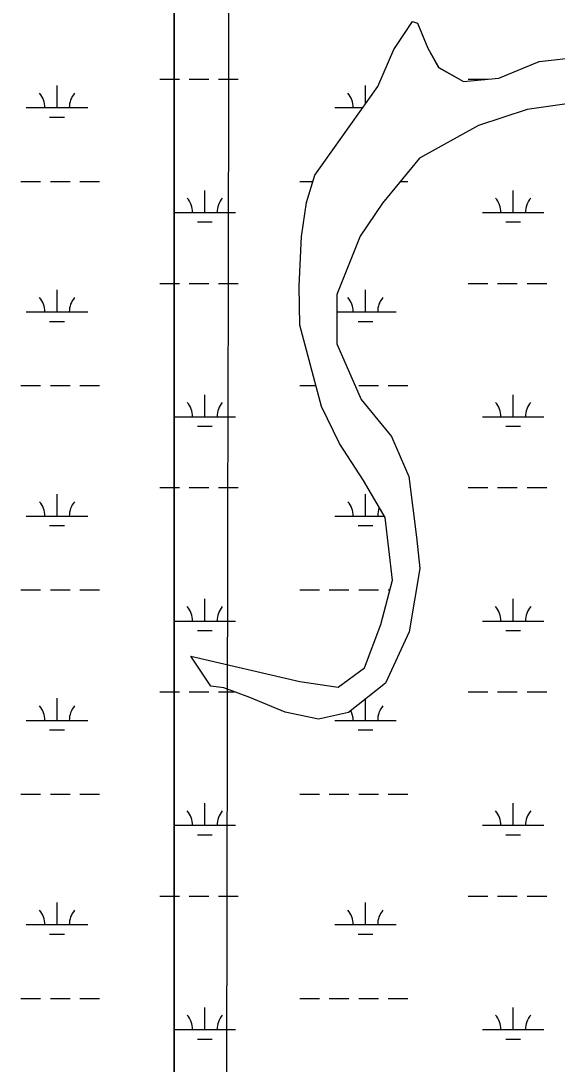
# Model space of a CAD drawing. Extents: x 3177185 to 3215018, y 812988 to 838321.
# Drawn here: x 3207225 to 3208098, y 832749 to 834448 of the extents above; entities that cross this region are included whole.
import ezdxf

# ---------------------------------------------------------------- set-up
doc = ezdxf.new("R2010")
doc.units = 0
for name, color, linetype in [('V-GRID-MAJR', 7, 'Continuous'), ('V-SITE-VEGE', 7, 'Continuous'), ('V-WETL-SWMP', 7, 'Continuous')]:
    doc.layers.add(name, color=color, linetype=linetype)

msp = doc.modelspace()

# ---------------------------------------------------------------- linework, layer by layer
at = {"layer": 'V-GRID-MAJR'}
msp.add_spline([(3207531.376, 818338.329), (3207543.717, 824398.669), (3207556.061, 830460.951), (3207568.406, 836523.273), (3207568.41, 836525.176)], degree=3, dxfattribs=at)
at = {"layer": 'V-SITE-VEGE'}
for p, q in [((3207832.505, 834401.582), (3207862.611, 834447.464)), ((3207862.611, 834447.464), (3207870.948, 834444.357)), ((3207870.948, 834444.357), (3207887.693, 834403.7780000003)), ((3207806.594, 834341.1290000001), (3207832.505, 834401.582)), ((3207887.693, 834403.7780000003), (3207905.457, 834372.572)), ((3208068.933, 834382.278), (3208173.045, 834393.9450000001)), ((3207905.457, 834372.572), (3207946.1180000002, 834349.745)), ((3208003.382, 834355.068), (3208068.933, 834382.278)), ((3207946.1180000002, 834349.745), (3208003.382, 834355.068)), ((3207703.793, 834197.2140000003), (3207806.594, 834341.1290000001)), ((3208226.285, 834329.491), (3208049.305, 834304.1360000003)), ((3208049.305, 834304.1360000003), (3207970.217, 834277.9430000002)), ((3207970.217, 834277.9430000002), (3207874.518, 834224.637)), ((3207874.518, 834224.637), (3207814.27, 834151.62)), ((3207690.347, 834152.408), (3207703.793, 834197.2140000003)), ((3207682.129, 834097.2000000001), (3207690.347, 834152.408)), ((3207814.27, 834151.62), (3207777.932, 834097.395)), ((3207678.127, 834015.969), (3207682.129, 834097.2000000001)), ((3207777.932, 834097.395), (3207739.598, 834002.554)), ((3207679.301, 833952.446), (3207678.127, 834015.969)), ((3207739.598, 834002.554), (3207739.7600000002, 833922.3690000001)), ((3207714.975, 833820.2660000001), (3207679.301, 833952.446)), ((3207739.7600000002, 833922.3690000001), (3207779.515, 833831.851)), ((3207779.515, 833831.851), (3207828.579, 833771.5540000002)), ((3207744.255, 833759.9300000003), (3207714.975, 833820.2660000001)), ((3207782.909, 833699.608), (3207744.255, 833759.9300000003)), ((3207828.579, 833771.5540000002), (3207856.8310000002, 833706.006)), ((3207818.438, 833639.282), (3207782.909, 833699.608)), ((3207856.8310000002, 833706.006), (3207869.529, 833607.104)), ((3207830.1010000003, 833537.253), (3207818.438, 833639.282)), ((3207869.529, 833607.104), (3207874.84, 833556.086)), ((3207874.84, 833556.086), (3207857.348, 833452.957)), ((3207811.501, 833465.3620000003), (3207830.1010000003, 833537.253)), ((3207784.572, 833394.493), (3207811.501, 833465.3620000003)), ((3207857.348, 833452.957), (3207818.986, 833369.571)), ((3207534.708, 833364.8250000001), (3207502.325, 833413.7050000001)), ((3207502.325, 833413.7050000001), (3207679.44, 833372.411)), ((3207741.941, 833363.166), (3207784.572, 833394.493)), ((3207679.44, 833372.411), (3207741.941, 833363.166)), ((3207818.986, 833369.571), (3207758.685, 833321.547)), ((3207555.54, 833361.743), (3207534.708, 833364.8250000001)), ((3207598.267, 833346.211), (3207555.54, 833361.743)), ((3207655.591, 833322.376), (3207598.267, 833346.211)), ((3207709.765, 833311.033), (3207655.591, 833322.376)), ((3207758.685, 833321.547), (3207709.765, 833311.033))]:
    msp.add_line(p, q, dxfattribs=at)
at = {"layer": 'V-WETL-SWMP'}
for p, q in [((3207474.751467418, 831806.8504010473), (3207474.765661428, 836525.3934270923)), ((3207474.7573159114, 836525.3934465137), (3207474.756848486, 831806.8462542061)), ((3207832.5060656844, 834401.5802120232), (3207862.6110663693, 834447.4612108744)), ((3207862.6110663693, 834447.4612108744), (3207870.9490661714, 834444.3542112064)), ((3207870.9490661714, 834444.3542112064), (3207887.6930649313, 834403.7752132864)), ((3207806.5950645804, 834341.1292138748), (3207832.5060656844, 834401.5802120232)), ((3207887.6930649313, 834403.7752132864), (3207905.460063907, 834372.5712150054)), ((3208068.933061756, 834382.2762186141), (3208173.04506052, 834393.9432206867)), ((3207905.460063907, 834372.5712150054), (3207946.1190627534, 834349.7442169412)), ((3208003.3830620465, 834355.0672181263), (3208068.933061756, 834382.2762186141)), ((3207451.3460658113, 834353.3764092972), (3207474.7591277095, 834353.3764092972)), ((3207474.757100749, 834353.3760698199), (3207483.360611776, 834353.3760698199)), ((3207499.3606116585, 834353.3760698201), (3207531.360611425, 834353.3760698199)), ((3207547.3606113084, 834353.3760698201), (3207579.3606110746, 834353.3760698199)), ((3207946.119062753, 834349.7442169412), (3208003.3830620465, 834355.0672181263)), ((3207953.2686083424, 834353.3760698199), (3207985.1899578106, 834353.3760698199)), ((3207284.282184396, 834306.9464466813), (3207284.282257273, 834342.9464176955)), ((3207703.7940625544, 834197.2122172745), (3207806.595064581, 834341.1292138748)), ((3207786.2046085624, 834312.5834494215), (3207786.2046093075, 834342.9460700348)), ((3208226.2850833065, 834329.4881824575), (3208049.306085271, 834304.1351791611)), ((3207234.282248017, 834306.9464466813), (3207334.2821207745, 834306.946446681)), ((3207736.2046087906, 834306.9460707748), (3207782.177786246, 834306.9460707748)), ((3208049.306085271, 834304.1351791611), (3207970.2170857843, 834277.9391782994)), ((3207272.2821684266, 834291.5154591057), (3207296.2821378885, 834291.515459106)), ((3207970.2170857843, 834277.9391782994), (3207874.520085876, 834224.635178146)), ((3207874.520085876, 834224.635178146), (3207814.271072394, 834151.6182007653)), ((3207225.4380162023, 834186.8755433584), (3207257.437975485, 834186.8755433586)), ((3207273.437955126, 834186.8755433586), (3207305.4379144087, 834186.8755433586)), ((3207321.43789405, 834186.8755433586), (3207353.4378533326, 834186.8755433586)), ((3207679.3606062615, 834186.8750732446), (3207700.6919500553, 834186.8750732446)), ((3207690.3480616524, 834152.4062187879), (3207703.7940625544, 834197.2122172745)), ((3207843.3628242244, 834186.8750732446), (3207855.3606049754, 834186.8750732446)), ((3207524.768606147, 834136.1330742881), (3207524.7686070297, 834172.1330735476)), ((3208026.6766024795, 834136.1330742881), (3208026.676603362, 834172.1330735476)), ((3207682.1290604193, 834097.1982208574), (3207690.3480616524, 834152.4062187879)), ((3207814.271072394, 834151.6182007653), (3207777.934071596, 834097.3932021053)), ((3207474.7535962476, 834136.1335842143), (3207474.7584742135, 834136.1335842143)), ((3207474.7686065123, 834136.1330742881), (3207574.7686057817, 834136.1330742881)), ((3207976.6766028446, 834136.1330742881), (3208076.676602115, 834136.1330742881)), ((3207512.768605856, 834120.7020746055), (3207536.7686056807, 834120.7020746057)), ((3208014.676602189, 834120.7020746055), (3208038.6766020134, 834120.7020746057)), ((3207678.1290584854, 834015.964224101), (3207682.1290604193, 834097.1982208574)), ((3207777.934071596, 834097.3932021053), (3207739.5970698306, 834002.5522050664)), ((3207451.345392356, 834020.7016771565), (3207474.758126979, 834020.7016771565)), ((3207474.7570677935, 834020.7010766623), (3207483.36060362, 834020.7010766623)), ((3207499.3606035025, 834020.7010766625), (3207531.3606032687, 834020.7010766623)), ((3207547.3606031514, 834020.7010766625), (3207579.3606029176, 834020.7010766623)), ((3207679.300056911, 833952.4442267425), (3207678.1290584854, 834015.964224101)), ((3207953.268600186, 834020.7010766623), (3207985.268599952, 834020.7010766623)), ((3208001.2685998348, 834020.7010766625), (3208033.2685996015, 834020.7010766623)), ((3208049.2685994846, 834020.7010766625), (3208081.268599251, 834020.7010766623)), ((3207284.2815109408, 833974.2717145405), (3207284.281583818, 834010.2716855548)), ((3207739.5970698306, 834002.5522050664), (3207739.7600678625, 833922.3672083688)), ((3207786.2046002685, 833974.2710776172), (3207786.2046011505, 834010.2710768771)), ((3207234.281574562, 833974.2717145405), (3207334.2814473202, 833974.2717145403)), ((3207739.6545589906, 833974.2710776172), (3207836.2045999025, 833974.271077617)), ((3207272.281494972, 833958.840726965), (3207296.2814644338, 833958.8407269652)), ((3207714.9760531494, 833820.2642330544), (3207679.300056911, 833952.4442267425)), ((3207774.2045999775, 833958.8400779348), (3207798.204599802, 833958.840077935)), ((3207739.7600678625, 833922.3672083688), (3207779.516065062, 833831.850213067)), ((3207225.4373427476, 833854.2008112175), (3207257.4373020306, 833854.2008112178)), ((3207273.4372816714, 833854.2008112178), (3207305.4372409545, 833854.2008112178)), ((3207321.4372205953, 833854.2008112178), (3207353.4371798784, 833854.2008112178)), ((3207679.360598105, 833854.200080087), (3207705.8166098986, 833854.200080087)), ((3207775.3605974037, 833854.200080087), (3207807.36059717, 833854.200080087)), ((3207823.3605970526, 833854.200080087), (3207855.360596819, 833854.200080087)), ((3207524.7685979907, 833803.4580811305), (3207524.768598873, 833839.45808039)), ((3207779.516065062, 833831.850213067), (3207828.5830628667, 833771.5522167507)), ((3208026.676594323, 833803.4580811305), (3208026.676595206, 833839.45808039)), ((3207744.256051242, 833759.9252362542), (3207714.9760531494, 833820.2642330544)), ((3207474.752922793, 833803.4588520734), (3207474.7574734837, 833803.4588520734)), ((3207474.768598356, 833803.4580811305), (3207574.768597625, 833803.4580811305)), ((3207976.6765946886, 833803.4580811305), (3208076.676593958, 833803.4580811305)), ((3207512.7685976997, 833788.0270814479), (3207536.768597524, 833788.0270814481)), ((3208014.6765940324, 833788.0270814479), (3208038.676593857, 833788.0270814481)), ((3207782.91006177, 833699.6052185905), (3207744.256051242, 833759.9252362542)), ((3207828.5830628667, 833771.5522167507), (3207856.8330608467, 833706.0042201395)), ((3207818.4390597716, 833639.2792219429), (3207782.91006177, 833699.6052185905)), ((3207856.8330608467, 833706.0042201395), (3207869.531058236, 833607.1012245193)), ((3207284.2808374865, 833641.5969823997), (3207284.2809103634, 833677.596953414)), ((3207451.344718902, 833688.0269450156), (3207474.7571262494, 833688.0269450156)), ((3207474.7570348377, 833688.0260835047), (3207483.360595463, 833688.0260835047)), ((3207499.3605953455, 833688.0260835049), (3207531.3605951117, 833688.0260835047)), ((3207547.3605949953, 833688.0260835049), (3207579.3605947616, 833688.0260835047)), ((3207786.2045921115, 833641.5960844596), (3207786.2045929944, 833677.5960837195)), ((3207953.26859203, 833688.0260835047), (3207985.268591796, 833688.0260835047)), ((3208001.2685916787, 833688.0260835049), (3208033.268591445, 833688.0260835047)), ((3208049.2685913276, 833688.0260835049), (3208081.2685910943, 833688.0260835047)), ((3207234.2809011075, 833641.5969823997), (3207334.2807738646, 833641.5969823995)), ((3207736.2045924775, 833641.5960844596), (3207817.0745435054, 833641.5960844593)), ((3207272.280821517, 833626.1659948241), (3207296.280790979, 833626.1659948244)), ((3207774.204591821, 833626.1650847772), (3207798.2045916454, 833626.1650847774)), ((3207830.1010571, 833537.2502264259), (3207818.4390597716, 833639.2792219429)), ((3207869.531058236, 833607.1012245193), (3207874.8410569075, 833556.085226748)), ((3207874.8410569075, 833556.085226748), (3207857.3480546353, 833452.9552305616)), ((3207225.436669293, 833521.5260790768), (3207257.4366285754, 833521.526079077)), ((3207273.4366082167, 833521.526079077), (3207305.4365674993, 833521.526079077)), ((3207321.4365471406, 833521.526079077), (3207353.436506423, 833521.526079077)), ((3207679.360589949, 833521.5250869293), (3207711.3605897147, 833521.5250869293)), ((3207727.360589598, 833521.5250869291), (3207759.360589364, 833521.5250869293)), ((3207775.3605892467, 833521.5250869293), (3207807.360589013, 833521.5250869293)), ((3207811.503055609, 833465.3582289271), (3207830.1010571, 833537.2502264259)), ((3207823.3605888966, 833521.5250869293), (3207826.0330637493, 833521.5250869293)), ((3207524.7685898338, 833470.7830879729), (3207524.7685907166, 833506.7830872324)), ((3208026.6765861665, 833470.7830879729), (3208026.6765870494, 833506.7830872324)), ((3207474.752249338, 833470.7841199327), (3207474.7564727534, 833470.7841199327)), ((3207474.768590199, 833470.7830879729), (3207574.768589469, 833470.7830879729)), ((3207976.6765865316, 833470.7830879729), (3208076.676585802, 833470.7830879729)), ((3207512.768589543, 833455.3520882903), (3207536.7685893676, 833455.3520882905)), ((3207784.573054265, 833394.4912311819), (3207811.503055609, 833465.3582289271)), ((3207857.3480546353, 833452.9552305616), (3207818.9880531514, 833369.569233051)), ((3208014.676585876, 833455.3520882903), (3208038.6765857, 833455.3520882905)), ((3207534.708057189, 833364.8242262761), (3207502.326058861, 833413.7022234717)), ((3207502.326058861, 833413.7022234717), (3207679.4410552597, 833372.4082295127)), ((3207741.94105412, 833363.1642314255), (3207784.573054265, 833394.4912311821)), ((3207679.4410552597, 833372.4082295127), (3207741.94105412, 833363.1642314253)), ((3207818.9880531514, 833369.569233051), (3207758.687052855, 833321.544233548)), ((3207451.3440454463, 833355.3522128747), (3207474.756125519, 833355.3522128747)), ((3207474.7570018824, 833355.3510903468), (3207483.360587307, 833355.3510903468)), ((3207499.3605871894, 833355.351090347), (3207531.3605869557, 833355.3510903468)), ((3207555.541056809, 833361.7422269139), (3207534.708057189, 833364.8242262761)), ((3207547.360586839, 833355.351090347), (3207573.121312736, 833355.3510903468)), ((3207598.268055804, 833346.2092286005), (3207555.541056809, 833361.7422269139)), ((3207953.268583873, 833355.3510903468), (3207985.268583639, 833355.3510903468)), ((3208001.2685835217, 833355.351090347), (3208033.2685832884, 833355.3510903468)), ((3208049.2685831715, 833355.351090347), (3208081.268582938, 833355.3510903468)), ((3207284.2801640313, 833308.9222502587), (3207284.2802369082, 833344.922221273)), ((3207655.591054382, 833322.3752309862), (3207598.268055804, 833346.2092286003)), ((3207786.2045839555, 833308.9210913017), (3207786.2045848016, 833343.4597814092)), ((3207709.765053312, 833311.0302327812), (3207655.591054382, 833322.3752309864)), ((3207758.687052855, 833321.544233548), (3207709.765053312, 833311.030232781)), ((3207234.2802276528, 833308.9222502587), (3207334.28010041, 833308.9222502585)), ((3207736.204584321, 833308.9210913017), (3207836.2045835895, 833308.9210913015)), ((3207272.2801480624, 833293.4912626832), (3207296.2801175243, 833293.4912626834)), ((3207774.2045836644, 833293.4900916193), (3207798.204583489, 833293.4900916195)), ((3207225.435995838, 833188.8513469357), (3207257.4359551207, 833188.851346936)), ((3207273.435934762, 833188.851346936), (3207305.4358940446, 833188.851346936)), ((3207321.435873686, 833188.851346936), (3207353.4358329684, 833188.851346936)), ((3207679.360581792, 833188.8500937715), (3207711.360581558, 833188.8500937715)), ((3207727.3605814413, 833188.8500937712), (3207759.3605812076, 833188.8500937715)), ((3207775.3605810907, 833188.8500937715), (3207807.360580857, 833188.8500937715)), ((3207823.36058074, 833188.8500937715), (3207855.360580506, 833188.8500937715)), ((3207524.7685816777, 833138.108094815), (3207524.76858256, 833174.1080940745)), ((3208026.67657801, 833138.108094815), (3208026.676578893, 833174.1080940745)), ((3207474.751575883, 833138.1093877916), (3207474.7554720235, 833138.1093877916)), ((3207474.768582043, 833138.108094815), (3207574.768581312, 833138.108094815)), ((3207976.6765783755, 833138.108094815), (3208076.6765776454, 833138.108094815)), ((3207512.7685813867, 833122.6770951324), (3207536.768581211, 833122.6770951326)), ((3208014.67657772, 833122.6770951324), (3208038.676577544, 833122.6770951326)), ((3207284.279490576, 832976.2475181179), (3207284.2795634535, 833012.2474891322)), ((3207451.3433719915, 833022.6774807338), (3207474.7551247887, 833022.6774807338)), ((3207474.7569689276, 833022.6760971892), (3207483.3605791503, 833022.6760971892)), ((3207499.360579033, 833022.6760971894), (3207531.360578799, 833022.6760971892)), ((3207547.360578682, 833022.6760971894), (3207579.3605784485, 833022.6760971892)), ((3207786.204575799, 832976.2460981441), (3207786.2045766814, 833012.246097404)), ((3207953.2685757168, 833022.6760971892), (3207985.268575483, 833022.6760971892)), ((3208001.2685753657, 833022.6760971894), (3208033.268575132, 833022.6760971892)), ((3208049.268575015, 833022.6760971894), (3208081.2685747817, 833022.6760971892)), ((3207234.279554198, 832976.2475181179), (3207334.279426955, 832976.2475181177)), ((3207272.2794746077, 832960.8165305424), (3207296.279444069, 832960.8165305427)), ((3207736.2045761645, 832976.2460981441), (3207836.2045754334, 832976.2460981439)), ((3207774.2045755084, 832960.8150984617), (3207798.204575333, 832960.8150984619)), ((3207225.4353223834, 832856.176614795), (3207257.435281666, 832856.1766147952)), ((3207273.4352613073, 832856.1766147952), (3207305.43522059, 832856.1766147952)), ((3207321.435200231, 832856.1766147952), (3207353.4351595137, 832856.1766147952)), ((3207524.768573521, 832805.4331016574), (3207524.7685744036, 832841.4331009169)), ((3207679.3605736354, 832856.1751006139), (3207711.3605734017, 832856.1751006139)), ((3207727.3605732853, 832856.1751006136), (3207759.360573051, 832856.1751006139)), ((3207775.360572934, 832856.1751006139), (3207807.3605727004, 832856.1751006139)), ((3207823.360572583, 832856.1751006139), (3207855.3605723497, 832856.1751006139)), ((3208026.676569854, 832805.4331016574), (3208026.6765707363, 832841.4331009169)), ((3207474.7509024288, 832805.4346556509), (3207474.754471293, 832805.4346556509)), ((3207474.7685738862, 832805.4331016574), (3207574.768573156, 832805.4331016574)), ((3207512.76857323, 832790.0021019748), (3207536.768573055, 832790.002101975)), ((3207976.676570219, 832805.4331016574), (3208076.6765694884, 832805.4331016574)), ((3208014.676569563, 832790.0021019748), (3208038.6765693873, 832790.002101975))]:
    msp.add_line(p, q, dxfattribs=at)
for centre, radius, start, end in [((3207229.0393195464, 834307.421249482), 35.24628790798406, 359.2281795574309, 40.771837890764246), ((3207339.525051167, 834307.421249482), 35.246287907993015, 139.2281772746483, 180.77183560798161), ((3207730.9616727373, 834307.4208739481), 35.24628790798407, 359.2281799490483, 40.771838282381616), ((3207469.52567046, 834136.6078774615), 35.24628790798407, 359.2281799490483, 40.771838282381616), ((3207580.0115418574, 834136.6078774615), 35.246287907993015, 139.22817692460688, 180.7718352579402), ((3207971.433666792, 834136.6078774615), 35.24628790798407, 359.2281799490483, 40.771838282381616), ((3208081.91953819, 834136.6078774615), 35.246287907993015, 139.22817692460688, 180.7718352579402), ((3207229.0386460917, 833974.7465173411), 35.24628790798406, 359.2281795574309, 40.771837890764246), ((3207339.524377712, 833974.7465173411), 35.246287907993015, 139.2281772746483, 180.77183560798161), ((3207730.9616645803, 833974.7458807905), 35.24628790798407, 359.2281799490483, 40.771838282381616), ((3207841.447535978, 833974.7458807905), 35.246287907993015, 139.22817692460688, 180.7718352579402), ((3207469.525662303, 833803.9328843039), 35.24628790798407, 359.2281799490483, 40.771838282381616), ((3207580.011533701, 833803.9328843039), 35.246287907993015, 139.22817692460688, 180.7718352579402), ((3207971.433658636, 833803.9328843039), 35.24628790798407, 359.2281799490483, 40.771838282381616), ((3208081.9195300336, 833803.9328843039), 35.246287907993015, 139.22817692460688, 180.7718352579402), ((3207229.037972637, 833642.0717852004), 35.24628790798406, 359.2281795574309, 40.771837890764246), ((3207339.523704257, 833642.0717852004), 35.246287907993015, 139.2281772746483, 180.77183560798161), ((3207730.961656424, 833642.0708876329), 35.24628790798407, 359.2281799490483, 40.771838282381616), ((3207841.4475278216, 833642.0708876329), 35.246287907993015, 157.55817435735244, 180.7718352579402), ((3207469.525654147, 833471.2578911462), 35.24628790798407, 359.2281799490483, 40.771838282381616), ((3207580.0115255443, 833471.2578911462), 35.246287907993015, 139.22817692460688, 180.7718352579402), ((3207971.433650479, 833471.2578911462), 35.24628790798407, 359.2281799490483, 40.771838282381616), ((3208081.919521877, 833471.2578911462), 35.246287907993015, 139.22817692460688, 180.7718352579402), ((3207229.037299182, 833309.3970530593), 35.24628790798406, 359.2281795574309, 40.771837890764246), ((3207339.523030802, 833309.3970530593), 35.246287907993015, 139.2281772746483, 180.77183560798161), ((3207730.9616482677, 833309.395894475), 35.24628790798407, 359.2281799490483, 25.79962089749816), ((3207841.447519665, 833309.395894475), 35.246287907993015, 139.22817692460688, 180.7718352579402), ((3207469.5256459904, 833138.5828979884), 35.24628790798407, 359.2281799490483, 40.771838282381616), ((3207580.011517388, 833138.5828979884), 35.246287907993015, 139.22817692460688, 180.7718352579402), ((3207971.433642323, 833138.5828979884), 35.24628790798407, 359.2281799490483, 40.771838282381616), ((3208081.9195137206, 833138.5828979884), 35.246287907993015, 139.22817692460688, 180.7718352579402), ((3207229.0366257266, 832976.7223209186), 35.24628790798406, 359.2281795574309, 40.771837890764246), ((3207339.5223573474, 832976.7223209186), 35.246287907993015, 139.2281772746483, 180.77183560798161), ((3207730.961640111, 832976.7209013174), 35.24628790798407, 359.2281799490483, 40.771838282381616), ((3207841.447511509, 832976.7209013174), 35.246287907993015, 139.22817692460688, 180.7718352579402), ((3207469.525637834, 832805.9079048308), 35.24628790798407, 359.2281799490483, 40.771838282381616), ((3207580.0115092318, 832805.9079048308), 35.246287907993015, 139.22817692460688, 180.7718352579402), ((3207971.4336341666, 832805.9079048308), 35.24628790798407, 359.2281799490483, 40.771838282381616), ((3208081.9195055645, 832805.9079048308), 35.246287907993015, 139.22817692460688, 180.7718352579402)]:
    msp.add_arc(centre, radius, start, end, dxfattribs=at)

doc.saveas('drawing.dxf')
